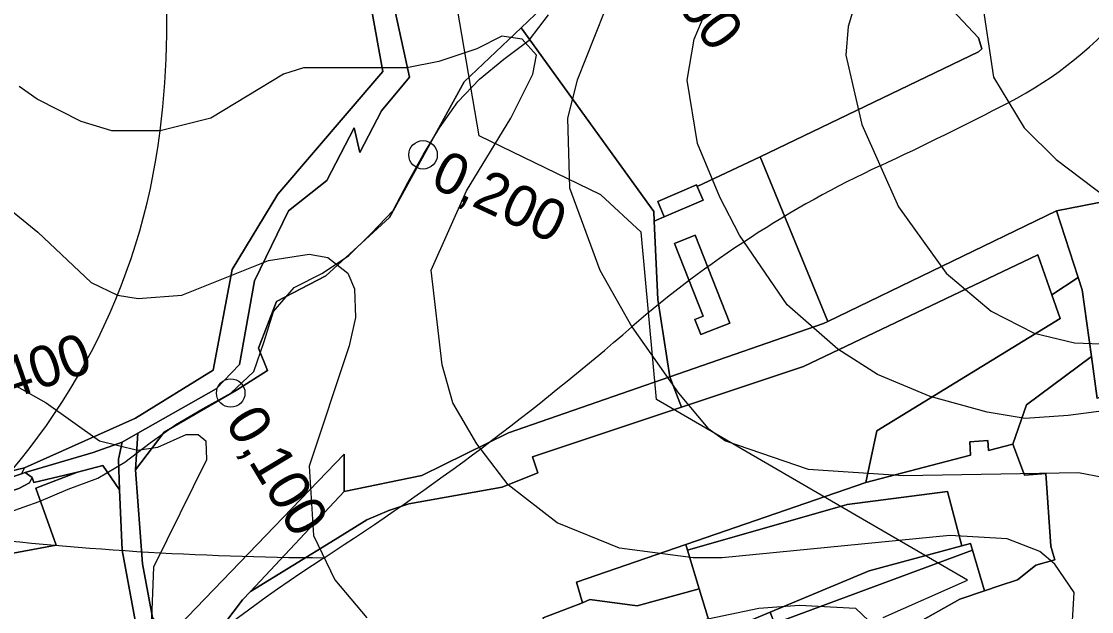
# Model space of a CAD drawing. Extents: x -510989 to -501240, y -1184665 to -1176089.
# Drawn here: x -510047.2 to -509708.8, y -1177770 to -1177583.4 of the extents above; entities that cross this region are included whole.
import ezdxf

# ---------------------------------------------------------------- set-up
doc = ezdxf.new("R2010")
doc.units = 0
for name, color, linetype in [('lesni_pozemek', 7, 'Continuous'), ('NAVRH_rozvodnice', 7, 'Continuous'), ('orna_puda', 7, 'Continuous'), ('ostatni_plocha_x_manipulacni_plocha', 7, 'Continuous'), ('ostatni_plocha_x_neplodna_puda', 7, 'Continuous'), ('ostatni_plocha_x_ostatni_komunikace', 7, 'Continuous'), ('STAV_systematicke_odvodneni', 7, 'Continuous'), ('trasovani_toku', 7, 'Continuous'), ('trvaly_travni_porost', 7, 'Continuous'), ('vodni_plocha_x_vodni_tok_v_koryte_umelem', 7, 'Continuous'), ('vrstevnice_01', 7, 'Continuous'), ('vrstevnice_02', 7, 'Continuous'), ('zastavena_plocha_a_nadvori', 7, 'Continuous'), ('zastavena_plocha_a_nadvori_x_spolecny_dvur', 7, 'Continuous')]:
    doc.layers.add(name, color=color, linetype=linetype)

msp = doc.modelspace()

# ---------------------------------------------------------------- linework, layer by layer
at = {"layer": 'lesni_pozemek'}
msp.add_lwpolyline([(-509774.65, -1177504.38), (-509754.82, -1177531.88), (-509731.1, -1177564.78), (-509756.2, -1177576.17), (-509744.57, -1177588.61), (-509743.5, -1177592.06), (-509744.51, -1177592.95), (-509813.59, -1177626.16), (-509833.49, -1177635.63), (-509833.73, -1177635.07), (-509845.97, -1177640.31), (-509843.9, -1177645.16), (-509847.08, -1177646.52), (-509847.22, -1177643.51), (-509889.18, -1177585.43), (-509884.7, -1177581.2), (-509839.79, -1177538.76), (-509803.69, -1177521.05), (-509790.33, -1177514.5)], close=True, dxfattribs=at)
at = {"layer": 'NAVRH_rozvodnice'}
for centre, radius, start, end in [((-510283.91, -1177583.33), 282.73, 352.9555, 5.3427), ((-509791.78, -1177499.16), 123.67, 297.3565, 320.3942), ((-510247.97, -1176617.45), 1116.4, 295.03102, 297.35654), ((-510207.31, -1177592.79), 205.55, 311.9981, 352.9555), ((-509632.39, -1177935.69), 338.48, 115.031, 130.9391), ((-510418.33, -1177029.63), 860.95, 302.83907, 310.93907), ((-509946.05, -1176723.86), 1029.16, 263.0952, 269.69926), ((-509698.83, -1178144.4), 465.84, 122.8391, 140.2896)]:
    msp.add_arc(centre, radius, start, end, dxfattribs=at)
at = {"layer": 'orna_puda'}
msp.add_lwpolyline([(-509903.08, -1177271.99), (-509906.47, -1177405.26), (-509907.24, -1177447.42), (-509919.35, -1177521.3), (-509940.02, -1177559.56), (-509932.88, -1177599.21), (-509966.13, -1177637.97), (-509980.54, -1177661.84), (-509986.51, -1177693.69), (-510011.12, -1177708.83), (-510046.21, -1177724.59), (-510065.83, -1177729.25), (-510067.57, -1177729.21), (-510116.51, -1177610.57), (-510123.38, -1177588.75), (-510123.04, -1177446.95), (-510102.14, -1177427.79), (-510084.34, -1177409.75), (-510084.36, -1177388.11), (-510071.74, -1177384.51), (-510072, -1177373.55)], dxfattribs=at)
for points in [[(-509719.86, -1177643.27), (-509678.3, -1177635.13), (-509665.79, -1177672.22), (-509660.81, -1177681.17), (-509707.03, -1177702.63), (-509708.88, -1177689.34), (-509711.8, -1177668.29), (-509713.07, -1177664.37)], [(-510015.35, -1177716.49), (-510016.5, -1177721.81), (-510016.11, -1177731.56), (-510021.43, -1177723.87), (-510029.41, -1177725.92), (-510043.22, -1177729.19), (-510043.77, -1177727.66), (-510045.99, -1177726.07), (-510024.5, -1177719.75)], [(-510021.43, -1177723.87), (-510016.11, -1177731.56), (-510015.35, -1177750.63), (-510009.48, -1177781.92), (-510024.61, -1177784.41), (-510019.81, -1177810.86), (-510050.69, -1177814.67), (-510048.12, -1177792.11), (-510051.98, -1177776.06), (-510062.93, -1177753.96), (-510036.18, -1177749.06), (-510042.58, -1177731.02), (-510029.41, -1177725.92)], [(-510029.41, -1177725.92), (-510042.58, -1177731.02), (-510036.18, -1177749.06), (-510062.93, -1177753.96), (-510070.3, -1177739.1), (-510072.41, -1177734.85), (-510068.89, -1177733.6), (-510066.91, -1177737.27), (-510047.94, -1177731.06), (-510044.64, -1177729.31), (-510043.77, -1177727.66), (-510043.22, -1177729.19)], [(-510047.13, -1177726.45), (-510045.99, -1177726.07), (-510043.77, -1177727.66), (-510044.64, -1177729.31), (-510047.94, -1177731.06), (-510066.91, -1177737.27), (-510068.89, -1177733.6)], [(-509747.08, -1177748.51), (-509746.47, -1177750.58), (-509809.05, -1177773.83), (-509810.4, -1177770.21), (-509779.18, -1177757.19), (-509749.82, -1177749.25)], [(-509837.1, -1177748.86), (-509836.57, -1177750.61), (-509832.84, -1177762.85), (-509852.52, -1177768.18), (-509867.45, -1177766.18), (-509869.79, -1177767.32), (-509871.65, -1177760.77)]]:
    msp.add_lwpolyline(points, close=True, dxfattribs=at)
at = {"layer": 'ostatni_plocha_x_manipulacni_plocha'}
for points in [[(-509813.59, -1177626.16), (-509792.23, -1177678.3), (-509793.52, -1177678.92), (-509842.19, -1177695.82), (-509845.98, -1177671.36), (-509847.08, -1177646.52), (-509843.9, -1177645.16), (-509831.66, -1177639.92), (-509833.49, -1177635.63)], [(-509840.69, -1177653.59), (-509831.63, -1177676.61), (-509834.28, -1177677.65), (-509832.39, -1177682.45), (-509823.21, -1177678.83), (-509834.16, -1177651.02)]]:
    msp.add_lwpolyline(points, close=True, dxfattribs=at)
at = {"layer": 'ostatni_plocha_x_neplodna_puda'}
for points in [[(-509719.86, -1177643.27), (-509713.07, -1177664.37), (-509721.39, -1177669.85), (-509725.84, -1177657.19), (-509799.89, -1177692.48), (-509838.42, -1177705.37), (-509842.19, -1177695.82), (-509793.52, -1177678.92), (-509792.23, -1177678.3)], [(-509713.07, -1177664.37), (-509711.8, -1177668.29), (-509708.88, -1177689.34), (-509729.42, -1177704.62), (-509733.74, -1177717.05), (-509741.43, -1177719.07), (-509741.65, -1177715.96), (-509747.34, -1177716.36), (-509747.05, -1177720.54), (-509754.76, -1177722.56), (-509780.23, -1177729.25), (-509776.68, -1177712.89), (-509718.75, -1177677.35), (-509721.39, -1177669.85)], [(-509842.19, -1177695.82), (-509838.42, -1177705.37), (-509885.54, -1177721.14), (-509883.85, -1177726.19), (-509895.22, -1177730.69), (-509924.69, -1177735.98), (-509931.02, -1177738.03), (-509937.92, -1177741.05), (-509948.01, -1177747.25), (-509974.79, -1177763.72), (-509945.16, -1177732.03), (-509920.52, -1177726.95), (-509893.15, -1177713.51)], [(-509945.16, -1177732.03), (-509974.79, -1177763.72), (-509977.23, -1177766.33), (-509985.84, -1177777.63), (-510000.01, -1177803.14), (-510005.77, -1177771.96), (-510000.16, -1177777.37), (-509945.1, -1177720.3)], [(-509869.79, -1177767.32), (-509867.45, -1177766.18), (-509852.52, -1177768.18), (-509832.84, -1177762.85), (-509828.33, -1177777.68), (-509819.75, -1177805.86), (-509837.53, -1177805.57), (-509873.4, -1177809.41), (-509882.22, -1177772.07)]]:
    msp.add_lwpolyline(points, close=True, dxfattribs=at)
msp.add_lwpolyline([(-509775.73, -1177780.38), (-509750.45, -1177766.07), (-509742.65, -1177763.46), (-509738.04, -1177761.92), (-509732.23, -1177759.97), (-509728.66, -1177757.2), (-509726.43, -1177755.38), (-509720.44, -1177753.7), (-509721.04, -1177751.55), (-509721.65, -1177749.37), (-509723.27, -1177726.41), (-509730.03, -1177726.89), (-509733.74, -1177717.05), (-509729.42, -1177704.62), (-509708.88, -1177689.34), (-509707.03, -1177702.63)], dxfattribs=at)
at = {"layer": 'ostatni_plocha_x_ostatni_komunikace'}
for points in [[(-509933.52, -1177559.31), (-509924.48, -1177600.95), (-509933.28, -1177611.64), (-509940.18, -1177624.82), (-509941.92, -1177617.03), (-509950.59, -1177633.7), (-509962.75, -1177643.28), (-509973.47, -1177665.45), (-509978.18, -1177691.88), (-509985.58, -1177699.56), (-510010.36, -1177713.65), (-510015.35, -1177716.49), (-510024.5, -1177719.75), (-510045.99, -1177726.07), (-510047.13, -1177726.45), (-510046.21, -1177724.59), (-510011.12, -1177708.83), (-509986.51, -1177693.69), (-509980.54, -1177661.84), (-509966.13, -1177637.97), (-509932.88, -1177599.21), (-509940.02, -1177559.56)], [(-509979.84, -1177959.29), (-509986.97, -1177924.63), (-509994.11, -1177899.83), (-509998.03, -1177877.57), (-509999.95, -1177832.76), (-510009.48, -1177781.92), (-510015.35, -1177750.63), (-510016.11, -1177731.56), (-510016.5, -1177721.81), (-510015.35, -1177716.49), (-510010.36, -1177713.65), (-510011.09, -1177725.18), (-510008.86, -1177754.92), (-510005.77, -1177771.96), (-510000.01, -1177803.14), (-509998.78, -1177810.46), (-509995.02, -1177832.68), (-509994.18, -1177841.76), (-509991.94, -1177884.74), (-509984.9, -1177907.75), (-509983.98, -1177910.74), (-509975.83, -1177930.61), (-509967.48, -1177950.96), (-509962.71, -1177962.59)]]:
    msp.add_lwpolyline(points, dxfattribs=at)
msp.add_lwpolyline([(-509786.09, -1177736.15), (-509754.31, -1177732.05), (-509751.17, -1177744.09), (-509749.82, -1177749.25), (-509779.18, -1177757.19), (-509810.4, -1177770.21), (-509828.33, -1177777.68), (-509832.84, -1177762.85), (-509836.57, -1177750.61)], close=True, dxfattribs=at)
at = {"layer": 'STAV_systematicke_odvodneni'}
for p, q in [((-509902.49, -1177619.51), (-509913.72, -1177553.2)), ((-509864.01, -1177638.23), (-509902.49, -1177619.51)), ((-509851.18, -1177649.99), (-509864.01, -1177638.23)), ((-509846.37, -1177702.93), (-509851.18, -1177649.99)), ((-509748.01, -1177760.15), (-509846.37, -1177702.93)), ((-509774.74, -1177771.92), (-509748.01, -1177760.15))]:
    msp.add_line(p, q, dxfattribs=at)
at = {"layer": 'trasovani_toku'}
for p, q in [((-509886.58, -1177589.28), (-509880.56, -1177581.29)), ((-509894.59, -1177595.26), (-509886.58, -1177589.28)), ((-509902.31, -1177601.62), (-509894.59, -1177595.26)), ((-509909.22, -1177608.84), (-509902.31, -1177601.62)), ((-509915.02, -1177616.99), (-509909.22, -1177608.84)), ((-509920.18, -1177625.56), (-509915.02, -1177616.99)), ((-509924.99, -1177634.33), (-509920.18, -1177625.56)), ((-509929.68, -1177643.16), (-509924.99, -1177634.33)), ((-509936.56, -1177650.42), (-509929.68, -1177643.16)), ((-509943.67, -1177657.45), (-509936.56, -1177650.42)), ((-509951.99, -1177663), (-509943.67, -1177657.45)), ((-509960.9, -1177667.53), (-509951.99, -1177663)), ((-509967.44, -1177675.1), (-509960.9, -1177667.53)), ((-509970.4, -1177684.65), (-509967.44, -1177675.1)), ((-509973.69, -1177694.09), (-509970.4, -1177684.65)), ((-509980.99, -1177700.92), (-509973.69, -1177694.09)), ((-509989.73, -1177705.79), (-509980.99, -1177700.92)), ((-509998.36, -1177710.84), (-509989.73, -1177705.79)), ((-510006.46, -1177716.7), (-509998.36, -1177710.84)), ((-510014.44, -1177722.73), (-510006.46, -1177716.7)), ((-510023.02, -1177727.87), (-510014.44, -1177722.73)), ((-510032.39, -1177731.34), (-510023.02, -1177727.87)), ((-510041.61, -1177735.23), (-510032.39, -1177731.34)), ((-510051.01, -1177738.63), (-510041.61, -1177735.23))]:
    msp.add_line(p, q, dxfattribs=at)
for centre in [(-509920.18, -1177625.56), (-509980.99, -1177700.92)]:
    msp.add_circle(centre, 4.5, dxfattribs=at)
at = {"layer": 'trvaly_travni_porost'}
for points in [[(-509678.3, -1177635.13), (-509719.86, -1177643.27), (-509792.23, -1177678.3), (-509813.59, -1177626.16), (-509744.51, -1177592.95), (-509743.5, -1177592.06), (-509744.57, -1177588.61), (-509756.2, -1177576.17), (-509731.1, -1177564.78), (-509754.82, -1177531.88), (-509737.25, -1177525.22), (-509704.91, -1177500.28), (-509715.05, -1177480.43), (-509708.48, -1177475.5)], [(-509884.7, -1177581.2), (-509889.18, -1177585.43), (-509907.23, -1177602.48), (-509930.76, -1177645.39), (-509950.93, -1177663.79), (-509966.53, -1177671.99), (-509972.23, -1177686.67), (-509969.35, -1177693.78), (-509979.14, -1177700.05), (-510002.02, -1177713.29), (-510011.09, -1177725.18), (-510010.36, -1177713.65), (-509985.58, -1177699.56), (-509978.18, -1177691.88), (-509973.47, -1177665.45), (-509962.75, -1177643.28), (-509950.59, -1177633.7), (-509941.92, -1177617.03), (-509940.18, -1177624.82), (-509933.28, -1177611.64), (-509924.48, -1177600.95), (-509933.52, -1177559.31)], [(-509985.84, -1177777.63), (-509977.23, -1177766.33), (-509974.79, -1177763.72), (-509948.01, -1177747.25), (-509937.92, -1177741.05), (-509931.02, -1177738.03), (-509924.69, -1177735.98), (-509895.22, -1177730.69), (-509883.85, -1177726.19), (-509885.54, -1177721.14), (-509838.42, -1177705.37), (-509799.89, -1177692.48), (-509725.84, -1177657.19), (-509721.39, -1177669.85), (-509718.75, -1177677.35), (-509776.68, -1177712.89), (-509780.23, -1177729.25), (-509837.1, -1177748.86), (-509871.65, -1177760.77), (-509869.79, -1177767.32), (-509882.22, -1177772.07)]]:
    msp.add_lwpolyline(points, dxfattribs=at)
for points in [[(-509889.18, -1177585.43), (-509847.22, -1177643.51), (-509847.08, -1177646.52), (-509845.98, -1177671.36), (-509842.19, -1177695.82), (-509893.15, -1177713.51), (-509920.52, -1177726.95), (-509945.16, -1177732.03), (-509945.1, -1177720.3), (-510000.16, -1177777.37), (-510005.77, -1177771.96), (-510008.86, -1177754.92), (-510011.09, -1177725.18), (-510002.02, -1177713.29), (-509979.14, -1177700.05), (-509969.35, -1177693.78), (-509972.23, -1177686.67), (-509966.53, -1177671.99), (-509950.93, -1177663.79), (-509930.76, -1177645.39), (-509907.23, -1177602.48)], [(-509746.47, -1177750.58), (-509742.65, -1177763.46), (-509750.45, -1177766.07), (-509775.73, -1177780.38), (-509778.71, -1177789.93), (-509791.1, -1177800.98), (-509796.97, -1177806.22), (-509799.28, -1177803.57), (-509811.97, -1177805.98), (-509819.75, -1177805.86), (-509828.33, -1177777.68), (-509810.4, -1177770.21), (-509809.05, -1177773.83)]]:
    msp.add_lwpolyline(points, close=True, dxfattribs=at)
at = {"layer": 'vodni_plocha_x_vodni_tok_v_koryte_umelem'}
msp.add_lwpolyline([(-510046.21, -1177724.59), (-510047.13, -1177726.45), (-510068.89, -1177733.6), (-510072.41, -1177734.85), (-510074.05, -1177731.54), (-510067.57, -1177729.21), (-510065.83, -1177729.25)], close=True, dxfattribs=at)
at = {"layer": 'vrstevnice_01'}
for points in [[(-510059.09, -1177527), (-510046.81, -1177538), (-510036.09, -1177546), (-510014.41, -1177555), (-510002.41, -1177557), (-509967.81, -1177555), (-509947.09, -1177557), (-509899.41, -1177558), (-509860.81, -1177553), (-509857.41, -1177555), (-509857.19, -1177566), (-509871.5, -1177602), (-509874.5, -1177614), (-509873.91, -1177636), (-509864.31, -1177662), (-509854.19, -1177680), (-509839.41, -1177701), (-509830.19, -1177712), (-509824.59, -1177716), (-509798.41, -1177725), (-509768.31, -1177727), (-509712.91, -1177726), (-509697.5, -1177729)], [(-509780.41, -1177567), (-509785.81, -1177585), (-509786.5, -1177594), (-509781.41, -1177616), (-509769.81, -1177642), (-509754.81, -1177663), (-509740.59, -1177675), (-509726.91, -1177682), (-509714.19, -1177685), (-509689.31, -1177686)], [(-510082.41, -1177617), (-510042, -1177650), (-510025.09, -1177666), (-510016.81, -1177670), (-510010.31, -1177671), (-509996.41, -1177670), (-509969.09, -1177659), (-509956.19, -1177657), (-509950.31, -1177658), (-509944, -1177663), (-509941.91, -1177668), (-509941.5, -1177677), (-509943.59, -1177686), (-509956.19, -1177724), (-509954.81, -1177746), (-509948.09, -1177760), (-509938, -1177772)], [(-509857.31, -1177778), (-509814, -1177769), (-509801.19, -1177768), (-509783.5, -1177769), (-509779.19, -1177773)]]:
    msp.add_lwpolyline(points, dxfattribs=at)
at = {"layer": 'vrstevnice_02'}
for points in [[(-509939.81, -1177379), (-509928.59, -1177400), (-509906.5, -1177434), (-509882.81, -1177460), (-509878, -1177464), (-509865.81, -1177469), (-509860.69, -1177470), (-509843, -1177467), (-509817.31, -1177472), (-509800.31, -1177473), (-509777, -1177471), (-509752, -1177466), (-509737.59, -1177469), (-509735.41, -1177471), (-509727.31, -1177490), (-509725.69, -1177504), (-509729.19, -1177523), (-509740.5, -1177560), (-509743.69, -1177575), (-509739.81, -1177601), (-509730.09, -1177617), (-509720, -1177627), (-509692.31, -1177648)], [(-509677.5, -1177703), (-509716.19, -1177708), (-509729.81, -1177709), (-509741.81, -1177707), (-509759.81, -1177702), (-509776.5, -1177695), (-509789, -1177687), (-509805.09, -1177673), (-509820.09, -1177651), (-509826.31, -1177639), (-509833.41, -1177622), (-509836.69, -1177602), (-509834.5, -1177589), (-509829.81, -1177578)], [(-509715.31, -1177780), (-509714.31, -1177764), (-509720.41, -1177755), (-509725.19, -1177751), (-509735.5, -1177747), (-509753.59, -1177746), (-509825.59, -1177753), (-509834.81, -1177753), (-509858.09, -1177750), (-509877.81, -1177742), (-509893.31, -1177730), (-509903.19, -1177717), (-509910.81, -1177704), (-509914.09, -1177692), (-509917.59, -1177662), (-509906.41, -1177637), (-509892.41, -1177614), (-509885.5, -1177600), (-509884.31, -1177594), (-509888.81, -1177589), (-509895.31, -1177588), (-509903.19, -1177592), (-509915.19, -1177596), (-509925.31, -1177598), (-509958, -1177598), (-509964.31, -1177600), (-509987.31, -1177614), (-510003.31, -1177618), (-510018.59, -1177618), (-510028.31, -1177615), (-510042.19, -1177608), (-510047.91, -1177604)], [(-510078.69, -1177682), (-510039.31, -1177704), (-510022.5, -1177716), (-510010.5, -1177719), (-510004.09, -1177718), (-509995.09, -1177714), (-509991.31, -1177714), (-509988.91, -1177716), (-509988.69, -1177722), (-510005.41, -1177756), (-510006.19, -1177775)]]:
    msp.add_lwpolyline(points, dxfattribs=at)
at = {"layer": 'zastavena_plocha_a_nadvori'}
for points in [[(-509840.69, -1177653.59), (-509834.16, -1177651.02), (-509823.21, -1177678.83), (-509832.39, -1177682.45), (-509834.28, -1177677.65), (-509831.63, -1177676.61)], [(-509747.34, -1177716.36), (-509741.65, -1177715.96), (-509741.43, -1177719.07), (-509733.74, -1177717.05), (-509730.03, -1177726.89), (-509723.27, -1177726.41), (-509721.65, -1177749.37), (-509721.04, -1177751.55), (-509720.44, -1177753.7), (-509726.43, -1177755.38), (-509728.66, -1177757.2), (-509732.23, -1177759.97), (-509738.04, -1177761.92), (-509742.65, -1177763.46), (-509746.47, -1177750.58), (-509747.08, -1177748.51), (-509749.82, -1177749.25), (-509751.17, -1177744.09), (-509754.31, -1177732.05), (-509786.09, -1177736.15), (-509836.57, -1177750.61), (-509837.1, -1177748.86), (-509780.23, -1177729.25), (-509754.76, -1177722.56), (-509747.05, -1177720.54)]]:
    msp.add_lwpolyline(points, close=True, dxfattribs=at)
at = {"layer": 'zastavena_plocha_a_nadvori_x_spolecny_dvur'}
msp.add_lwpolyline([(-509833.49, -1177635.63), (-509831.66, -1177639.92), (-509843.9, -1177645.16), (-509845.97, -1177640.31), (-509833.73, -1177635.07)], close=True, dxfattribs=at)

# ---------------------------------------------------------------- texts
at = {"layer": 'trasovani_toku'}
for s, rotation, p in [('0,300', 307.189, (-509854.7, -1177559.05)), ('0,200', 335.0623, (-509918.38, -1177635.4)), ('13,400', 19.1411, (-510074.18, -1177711.19)), ('0,100', 301.0488, (-509983.02, -1177710.1))]:
    msp.add_text(s, height=13, rotation=rotation, dxfattribs=at).set_placement(p)

doc.saveas('drawing.dxf')
